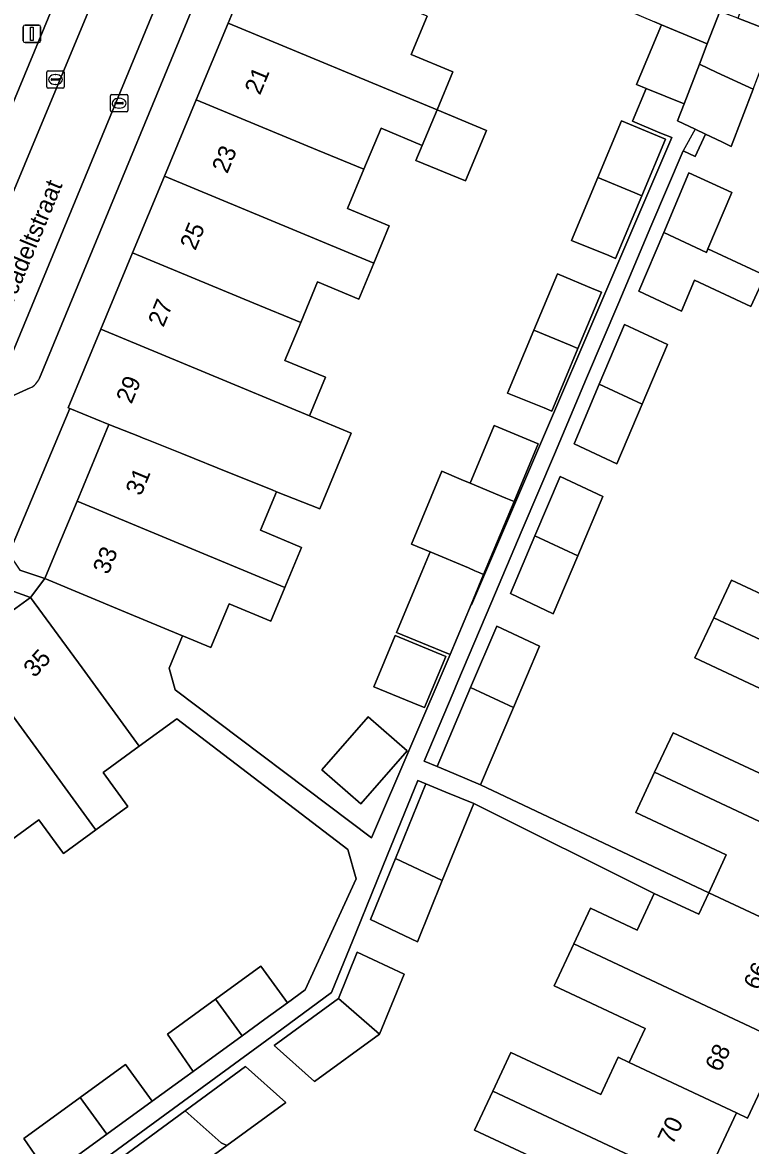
# Model space of a CAD drawing. Extents: x 159817 to 160765, y 380688 to 381638.
# Drawn here: x 160051.4 to 160093.1, y 381310.6 to 381374.9 of the extents above; entities that cross this region are included whole.
import ezdxf

# ---------------------------------------------------------------- set-up
doc = ezdxf.new("R2010")
doc.units = 0
for name, color, linetype in [('IMGEO_Erf', 7, 'Continuous'), ('IMGEO_Hek', 7, 'Continuous'), ('IMGEO_Kolk', 7, 'Continuous'), ('IMGEO_Lichtmast', 7, 'Continuous'), ('IMGEO_Openbare_ruimte_label', 7, 'Continuous'), ('IMGEO_Pand', 7, 'Continuous'), ('IMGEO_Pand_nummerreeks', 7, 'Continuous'), ('IMGEO_Parkeervlak_open', 7, 'Continuous'), ('IMGEO_Rijbaan_lokaal_open', 7, 'Continuous'), ('IMGEO_Voetpad_open', 7, 'Continuous')]:
    doc.layers.add(name, color=color, linetype=linetype)

msp = doc.modelspace()

# ---------------------------------------------------------------- linework, layer by layer
at = {"layer": 'IMGEO_Erf'}
for points in [[(160094.77, 381380.707), (160093.015, 381376.502), (160092.693, 381376.128), (160092.331, 381375.188), (160092.83, 381374.996), (160094.455, 381374.37)], [(160074.55, 381375.31), (160073.637, 381373.113), (160076.022, 381372.122), (160075.113, 381369.936), (160077.941, 381368.76), (160076.739, 381365.868), (160073.91, 381367.044), (160074.27, 381367.907), (160071.909, 381368.888), (160070.931, 381366.535), (160069.995, 381364.284), (160072.378, 381363.293), (160071.492, 381361.162), (160070.636, 381359.103), (160068.278, 381360.084), (160067.312, 381357.759), (160066.408, 381355.585), (160068.731, 381354.619), (160067.813, 381352.411), (160070.205, 381351.417), (160068.401, 381347.077), (160065.923, 381348.068), (160065.003, 381345.854), (160067.365, 381344.872), (160066.411, 381342.578), (160065.608, 381340.646), (160063.212, 381341.642), (160062.171, 381339.137), (160060.598, 381339.791), (160060.553, 381339.81), (160059.781, 381337.955), (160060.134, 381336.722), (160071.357, 381328.232), (160075.864, 381338.741), (160075.358, 381338.948), (160072.792, 381339.999), (160074.24, 381343.469), (160074.718, 381344.615), (160073.655, 381345.061), (160075.397, 381349.235), (160076.5, 381348.773), (160077.003, 381348.562), (160078.378, 381351.856), (160080.899, 381350.804), (160079.523, 381347.506), (160077.78, 381343.332), (160077.06, 381341.607), (160077.087, 381341.594), (160088.561, 381368.349), (160087.878, 381368.634), (160086.3, 381369.293), (160087.085, 381371.173), (160086.536, 381371.395), (160087.965, 381374.817), (160087.557, 381374.988)], [(160093.204, 381371.123), (160091.944, 381367.85), (160091.415, 381368.104), (160090.484, 381368.551), (160089.893, 381367.269), (160089.197, 381367.59), (160087.359, 381363.255), (160085.518, 381358.911), (160083.677, 381354.566), (160081.836, 381350.223), (160079.994, 381345.877), (160078.198, 381341.639), (160076.312, 381337.188), (160076.041, 381336.548), (160074.382, 381332.636), (160075.119, 381332.324), (160077.037, 381336.848), (160078.53, 381340.369), (160080.978, 381339.219), (160079.486, 381335.697), (160077.609, 381331.269), (160090.669, 381325.092), (160091.672, 381327.273), (160086.497, 381329.696), (160087.572, 381331.993), (160088.629, 381334.249), (160093.815, 381331.821)], [(160095.116, 381336.091), (160089.876, 381338.544), (160090.952, 381340.842), (160091.963, 381343.002), (160097.201, 381340.55)], [(160052.931, 381308.869), (160051.462, 381311.011), (160054.69, 381313.365), (160057.278, 381315.252), (160058.808, 381313.154), (160060.677, 381314.503), (160061.152, 381314.849), (160059.683, 381316.991), (160062.436, 381318.999), (160065.024, 381320.886), (160066.554, 381318.788), (160067.562, 381319.523), (160070.492, 381325.889), (160070.007, 381327.562), (160060.215, 381335.054), (160058.069, 381333.488), (160055.996, 381331.975), (160057.418, 381330.026), (160055.586, 381328.689), (160053.733, 381327.337), (160052.323, 381329.27), (160050.263, 381327.767)], [(160082.405, 381309.085), (160077.257, 381311.496), (160078.304, 381313.732), (160079.34, 381315.946), (160084.483, 381313.538), (160085.483, 381315.674), (160086.121, 381315.373), (160087.031, 381317.317), (160081.825, 381319.755), (160082.954, 381322.167), (160083.906, 381324.2), (160086.568, 381322.954), (160087.547, 381325.044), (160077.217, 381330.211), (160075.416, 381325.79), (160073.99, 381322.289), (160071.311, 381323.554), (160072.736, 381327.051), (160074.477, 381331.327), (160074.02, 381331.513), (160072.288, 381327.261), (160070.485, 381322.835), (160069.076, 381319.376), (160065.864, 381317.019), (160064.581, 381316.078), (160060.315, 381312.948), (160056.049, 381309.817)], [(160094.93, 381316.539), (160092.885, 381312.18), (160092.258, 381312.476), (160090.221, 381308.123)]]:
    msp.add_lwpolyline(points, dxfattribs=at)
for points in [[(160084.313, 381366.071), (160085.666, 381369.312), (160088.185, 381368.261), (160086.832, 381365.017), (160085.336, 381361.434), (160084.94, 381361.594), (160082.805, 381362.458)], [(160089.861, 381360.179), (160089.115, 381358.418), (160086.668, 381359.564), (160088.089, 381362.914), (160089.537, 381366.329), (160091.989, 381365.198), (160090.625, 381361.981), (160093.906, 381360.446), (160093.077, 381358.674)], [(160083.18, 381356.269), (160081.684, 381352.685), (160081.244, 381352.863), (160079.152, 381353.71), (160080.661, 381357.323), (160082.006, 381360.544), (160084.088, 381359.676), (160084.526, 381359.493)], [(160085.405, 381349.663), (160082.957, 381350.81), (160084.405, 381354.225), (160085.853, 381357.641), (160088.3, 381356.495), (160086.853, 381353.08)], [(160056.337, 381351.925), (160054.093, 381352.833), (160050.607, 381344.513), (160051.233, 381343.569), (160052.664, 381343.089), (160053.375, 381344.8), (160054.509, 381347.527)], [(160081.767, 381341.079), (160079.319, 381342.229), (160080.721, 381345.537), (160082.161, 381348.934), (160084.61, 381347.787), (160083.17, 381344.391)], [(160047.948, 381339.164), (160050.798, 381341.244), (160051.849, 381342.011), (160049.447, 381342.874), (160049.274, 381343.128), (160042.579, 381338.36), (160044.062, 381336.328)], [(160071.492, 381336.885), (160072.718, 381339.822), (160075.627, 381338.631), (160074.406, 381335.706), (160074.063, 381335.845)], [(160071.165, 381335.175), (160073.402, 381333.227), (160070.756, 381330.188), (160068.519, 381332.135)], [(160065.791, 381316.334), (160069.47, 381319.034), (160070.552, 381321.691), (160073.231, 381320.426), (160071.83, 381316.988), (160068.106, 381314.271)], [(160063.09, 381310.612), (160058.811, 381307.491), (160058.49, 381307.641), (160056.439, 381309.469), (160060.705, 381312.6), (160064.15, 381315.13), (160066.46, 381313.071)]]:
    msp.add_lwpolyline(points, close=True, dxfattribs=at)
at = {"layer": 'IMGEO_Hek'}
msp.add_lwpolyline([(160089.885, 381368.838), (160089.197, 381367.59)], dxfattribs=at)
at = {"layer": 'IMGEO_Kolk'}
for p, q in [((160052.847, 381372.179), (160053.699, 381372.179)), ((160052.772, 381371.253), (160052.772, 381372.105)), ((160053.031, 381371.673), (160053.031, 381371.685)), ((160053.469, 381371.636), (160053.071, 381371.636)), ((160053.074, 381371.722), (160053.472, 381371.722)), ((160053.26, 381371.959), (160053.285, 381371.959)), ((160053.515, 381371.685), (160053.515, 381371.673)), ((160053.773, 381372.105), (160053.773, 381371.253)), ((160053.699, 381371.179), (160052.847, 381371.179)), ((160053.283, 381371.399), (160053.258, 381371.399)), ((160056.415, 381369.896), (160056.415, 381370.748)), ((160056.49, 381370.822), (160057.342, 381370.822)), ((160056.674, 381370.316), (160056.674, 381370.328)), ((160057.112, 381370.279), (160056.714, 381370.279)), ((160056.717, 381370.365), (160057.115, 381370.365)), ((160056.903, 381370.602), (160056.928, 381370.602)), ((160057.158, 381370.328), (160057.158, 381370.316)), ((160057.416, 381370.748), (160057.416, 381369.896)), ((160057.342, 381369.822), (160056.49, 381369.822)), ((160056.926, 381370.042), (160056.901, 381370.042))]:
    msp.add_line(p, q, dxfattribs=at)
for points in [[(160052.847, 381372.179), (160053.699, 381372.179)], [(160052.772, 381371.253), (160052.772, 381372.105)], [(160053.773, 381372.105), (160053.773, 381371.253)], [(160053.699, 381371.179), (160052.847, 381371.179)], [(160056.415, 381369.896), (160056.415, 381370.748)], [(160056.49, 381370.822), (160057.342, 381370.822)], [(160057.416, 381370.748), (160057.416, 381369.896)], [(160057.342, 381369.822), (160056.49, 381369.822)]]:
    msp.add_lwpolyline(points, dxfattribs=at)
for centre, radius, start, end in [((160052.849, 381372.103), 0.0765, 91.55205, 178.44795), ((160052.849, 381372.103), 0.0765, 91.55205, 178.44795), ((160053.697, 381372.103), 0.0765, 1.55205, 88.44795), ((160053.697, 381372.103), 0.0765, 1.55205, 88.44795), ((160053.071, 381371.682), 0.0403, 85.87752, 175.75265), ((160053.068, 381371.672), 0.0366, 178.93798, 274.71019), ((160053.472, 381371.679), 0.043, 264.86636, 352.45326), ((160053.476, 381371.684), 0.0386, 1.73085, 96.63898), ((160052.849, 381371.255), 0.0765, 181.55205, 268.44795), ((160052.849, 381371.255), 0.0765, 181.55205, 268.44795), ((160053.697, 381371.255), 0.0765, 271.55205, 358.44795), ((160053.697, 381371.255), 0.0765, 271.55205, 358.44795), ((160056.492, 381370.746), 0.0765, 91.55205, 178.44795), ((160056.492, 381370.746), 0.0765, 91.55205, 178.44795), ((160056.714, 381370.325), 0.0403, 85.87752, 175.75265), ((160056.711, 381370.315), 0.0366, 178.93798, 274.71019), ((160057.115, 381370.322), 0.043, 264.86636, 352.45326), ((160057.119, 381370.327), 0.0386, 1.73085, 96.63898), ((160057.34, 381370.746), 0.0765, 1.55205, 88.44795), ((160057.34, 381370.746), 0.0765, 1.55205, 88.44795), ((160056.492, 381369.898), 0.0765, 181.55205, 268.44795), ((160056.492, 381369.898), 0.0765, 181.55205, 268.44795), ((160057.34, 381369.898), 0.0765, 271.55205, 358.44795), ((160057.34, 381369.898), 0.0765, 271.55205, 358.44795)]:
    msp.add_arc(centre, radius, start, end, dxfattribs=at)
for centre, major_axis, ratio, start_param, end_param in [((160053.259, 381371.679), (-0.387, 0.002), 0.722429, 4.712389, 7.853982), ((160053.284, 381371.679), (-0.39, 0.002), 0.717154, 1.570796, 4.712389), ((160056.902, 381370.322), (-0.387, 0.002), 0.722429, 4.712389, 7.853982), ((160056.927, 381370.322), (-0.39, 0.002), 0.717154, 1.570796, 4.712389)]:
    msp.add_ellipse(centre, major_axis=major_axis, ratio=ratio, start_param=start_param, end_param=end_param, dxfattribs=at)
at = {"layer": 'IMGEO_Lichtmast'}
for p, q in [((160051.431, 381373.896), (160051.431, 381374.696)), ((160051.431, 381374.696), (160051.431, 381373.896)), ((160051.531, 381374.796), (160052.321, 381374.796)), ((160052.321, 381374.796), (160051.531, 381374.796)), ((160052.421, 381374.696), (160052.421, 381373.896)), ((160052.421, 381373.896), (160052.421, 381374.696)), ((160052.321, 381373.796), (160051.531, 381373.796)), ((160051.531, 381373.796), (160052.321, 381373.796))]:
    msp.add_line(p, q, dxfattribs=at)
msp.add_lwpolyline([(160051.851, 381374.671), (160052.001, 381374.671), (160052.001, 381373.921), (160051.851, 381373.921), (160051.851, 381374.671)], dxfattribs=at)
for centre, start, end in [((160051.531, 381374.696), 90, 180), ((160051.531, 381374.696), 90, 180), ((160052.321, 381374.696), 0, 90), ((160052.321, 381374.696), 360, 90), ((160051.531, 381373.896), 180, 270), ((160051.531, 381373.896), 180, 270), ((160052.321, 381373.896), 270, 0), ((160052.321, 381373.896), 270, 0)]:
    msp.add_arc(centre, 0.1, start, end, dxfattribs=at)
at = {"layer": 'IMGEO_Pand'}
for points in [[(160092.229, 381377.996), (160092.237, 381378.016), (160087.669, 381379.922), (160087.641, 381379.855), (160086.351, 381376.766), (160083.538, 381377.944), (160083.085, 381376.861), (160085.899, 381375.682), (160087.557, 381374.988), (160087.965, 381374.817), (160090.115, 381373.917), (160090.582, 381373.722), (160091.3, 381375.585), (160092.111, 381377.687)], [(160074.55, 381375.31), (160071.885, 381376.418), (160064.978, 381379.288), (160063.157, 381374.906), (160075.113, 381369.936), (160076.022, 381372.122), (160073.637, 381373.113)], [(160092.331, 381375.188), (160091.3, 381375.585), (160090.582, 381373.722), (160090.134, 381372.56), (160091.137, 381372.091), (160093.204, 381371.123), (160094.455, 381374.37), (160092.83, 381374.996)], [(160061.335, 381370.524), (160068.27, 381367.641), (160070.931, 381366.535), (160071.909, 381368.888), (160074.27, 381367.907), (160075.113, 381369.936), (160063.157, 381374.906)], [(160090.582, 381373.722), (160090.115, 381373.917), (160087.965, 381374.817), (160086.536, 381371.395), (160087.085, 381371.173), (160089.261, 381370.291), (160090.134, 381372.56)], [(160093.204, 381371.123), (160091.137, 381372.091), (160090.134, 381372.56), (160089.261, 381370.291), (160088.886, 381369.317), (160089.885, 381368.838), (160090.484, 381368.551), (160091.415, 381368.104), (160091.944, 381367.85)], [(160061.335, 381370.524), (160059.513, 381366.141), (160071.492, 381361.162), (160072.378, 381363.293), (160069.995, 381364.284), (160070.931, 381366.535), (160068.27, 381367.641)], [(160075.113, 381369.936), (160074.27, 381367.907), (160073.91, 381367.044), (160076.739, 381365.868), (160077.941, 381368.76)], [(160084.313, 381366.071), (160086.438, 381365.182), (160086.832, 381365.017), (160088.185, 381368.261), (160085.666, 381369.312)], [(160091.989, 381365.198), (160089.537, 381366.329), (160088.089, 381362.914), (160090.535, 381361.769), (160090.625, 381361.981)], [(160071.492, 381361.162), (160059.513, 381366.141), (160057.691, 381361.758), (160064.631, 381358.873), (160067.312, 381357.759), (160068.278, 381360.084), (160070.636, 381359.103)], [(160086.832, 381365.017), (160086.438, 381365.182), (160084.313, 381366.071), (160082.805, 381362.458), (160084.94, 381361.594), (160085.336, 381361.434)], [(160090.625, 381361.981), (160090.535, 381361.769), (160088.089, 381362.914), (160086.668, 381359.564), (160089.115, 381358.418), (160089.861, 381360.179), (160093.077, 381358.674), (160093.906, 381360.446)], [(160055.87, 381357.375), (160067.813, 381352.411), (160068.731, 381354.619), (160066.408, 381355.585), (160067.312, 381357.759), (160064.631, 381358.873), (160057.691, 381361.758)], [(160080.661, 381357.323), (160082.742, 381356.452), (160083.18, 381356.269), (160084.526, 381359.493), (160084.088, 381359.676), (160082.006, 381360.544)], [(160067.813, 381352.411), (160055.87, 381357.375), (160053.998, 381352.872), (160054.093, 381352.833), (160056.337, 381351.925), (160058.074, 381351.223), (160058.285, 381351.141), (160058.5, 381351.057), (160060.507, 381350.249), (160063.232, 381349.152), (160065.677, 381348.167), (160065.923, 381348.068), (160068.401, 381347.077), (160070.205, 381351.417)], [(160083.18, 381356.269), (160082.742, 381356.452), (160080.661, 381357.323), (160079.152, 381353.71), (160081.244, 381352.863), (160081.684, 381352.685)], [(160088.3, 381356.495), (160085.853, 381357.641), (160084.405, 381354.225), (160086.853, 381353.08)], [(160086.853, 381353.08), (160084.405, 381354.225), (160082.957, 381350.81), (160085.405, 381349.663)], [(160065.923, 381348.068), (160065.677, 381348.167), (160063.232, 381349.152), (160060.507, 381350.249), (160058.5, 381351.057), (160058.285, 381351.141), (160058.074, 381351.223), (160056.337, 381351.925), (160054.509, 381347.527), (160066.411, 381342.578), (160067.365, 381344.872), (160065.003, 381345.854)], [(160077.003, 381348.562), (160079.058, 381347.701), (160079.523, 381347.506), (160080.899, 381350.804), (160078.378, 381351.856)], [(160079.523, 381347.506), (160079.058, 381347.701), (160077.003, 381348.562), (160076.5, 381348.773), (160075.397, 381349.235), (160073.655, 381345.061), (160074.718, 381344.615), (160076.907, 381343.698), (160077.276, 381343.543), (160077.572, 381343.419), (160077.78, 381343.332)], [(160084.61, 381347.787), (160082.161, 381348.934), (160080.721, 381345.537), (160083.17, 381344.391)], [(160066.411, 381342.578), (160054.509, 381347.527), (160053.375, 381344.8), (160052.664, 381343.089), (160057.281, 381341.17), (160060.553, 381339.81), (160060.598, 381339.791), (160062.171, 381339.137), (160063.212, 381341.642), (160065.608, 381340.646)], [(160083.17, 381344.391), (160080.721, 381345.537), (160079.319, 381342.229), (160081.767, 381341.079)], [(160077.06, 381341.607), (160077.78, 381343.332), (160077.572, 381343.419), (160077.276, 381343.543), (160076.907, 381343.698), (160074.718, 381344.615), (160074.24, 381343.469), (160072.792, 381339.999), (160075.358, 381338.948), (160075.864, 381338.741)], [(160098.19, 381342.662), (160097.201, 381340.55), (160091.963, 381343.002), (160090.952, 381340.842), (160103.018, 381335.194), (160105.018, 381339.466)], [(160055.586, 381328.689), (160057.418, 381330.026), (160055.996, 381331.975), (160058.069, 381333.488), (160054.796, 381337.972), (160051.849, 381342.011), (160050.798, 381341.244), (160047.948, 381339.164), (160055.512, 381328.791)], [(160101.593, 381330.742), (160101.647, 381330.857), (160101.106, 381331.11), (160103.018, 381335.194), (160090.952, 381340.842), (160089.876, 381338.544), (160095.116, 381336.091), (160094.231, 381334.201)], [(160080.978, 381339.219), (160078.53, 381340.369), (160077.037, 381336.848), (160079.486, 381335.697)], [(160072.718, 381339.822), (160071.492, 381336.885), (160074.063, 381335.845), (160074.406, 381335.706), (160075.627, 381338.631)], [(160047.948, 381339.164), (160044.062, 381336.328), (160045.249, 381334.68), (160048.437, 381330.285), (160048.724, 381329.89), (160050.169, 381327.896), (160050.263, 381327.767), (160052.323, 381329.27), (160053.733, 381327.337), (160055.586, 381328.689), (160055.512, 381328.791)], [(160079.486, 381335.697), (160077.037, 381336.848), (160075.119, 381332.324), (160076.068, 381331.922), (160077.609, 381331.269)], [(160068.519, 381332.135), (160070.756, 381330.188), (160073.402, 381333.227), (160071.165, 381335.175)], [(160101.593, 381330.742), (160094.231, 381334.201), (160094.08, 381333.878), (160094.652, 381333.61), (160093.815, 381331.821), (160088.629, 381334.249), (160087.572, 381331.993), (160099.542, 381326.37)], [(160090.669, 381325.092), (160097.45, 381321.91), (160099.542, 381326.37), (160087.572, 381331.993), (160086.497, 381329.696), (160091.672, 381327.273)], [(160077.217, 381330.211), (160075.619, 381330.862), (160074.477, 381331.327), (160072.736, 381327.051), (160075.416, 381325.79)], [(160075.416, 381325.79), (160072.736, 381327.051), (160071.311, 381323.554), (160073.99, 381322.289)], [(160090.669, 381325.092), (160090.104, 381323.862), (160087.547, 381325.044), (160086.568, 381322.954), (160083.906, 381324.2), (160082.954, 381322.167), (160094.93, 381316.539), (160096.893, 381320.724), (160097.45, 381321.91)], [(160082.954, 381322.167), (160081.825, 381319.755), (160087.031, 381317.317), (160086.121, 381315.373), (160092.258, 381312.476), (160092.885, 381312.18), (160094.93, 381316.539)], [(160073.231, 381320.426), (160070.552, 381321.691), (160069.47, 381319.034), (160071.83, 381316.988)], [(160066.554, 381318.788), (160065.024, 381320.886), (160062.436, 381318.999), (160063.964, 381316.899), (160065.259, 381317.844)], [(160063.964, 381316.899), (160062.436, 381318.999), (160059.683, 381316.991), (160061.152, 381314.849)], [(160071.83, 381316.988), (160069.47, 381319.034), (160065.791, 381316.334), (160068.106, 381314.271)], [(160086.121, 381315.373), (160085.483, 381315.674), (160084.483, 381313.538), (160079.34, 381315.946), (160078.304, 381313.732), (160090.221, 381308.123), (160092.258, 381312.476)], [(160056.218, 381311.266), (160058.808, 381313.154), (160057.278, 381315.252), (160054.69, 381313.365)], [(160066.46, 381313.071), (160064.15, 381315.13), (160060.705, 381312.6), (160062.765, 381310.764), (160063.09, 381310.612)], [(160081.462, 381307.071), (160088.236, 381303.883), (160090.221, 381308.123), (160078.304, 381313.732), (160077.257, 381311.496), (160082.405, 381309.085)], [(160056.218, 381311.266), (160054.69, 381313.365), (160051.462, 381311.011), (160052.931, 381308.869)], [(160063.09, 381310.612), (160062.765, 381310.764), (160060.705, 381312.6), (160056.439, 381309.469), (160058.49, 381307.641), (160058.811, 381307.491)]]:
    msp.add_lwpolyline(points, close=True, dxfattribs=at)
at = {"layer": 'IMGEO_Parkeervlak_open'}
for points in [[(160058.135, 381384.019), (160056.734, 381384.568), (160045.408, 381357.267)], [(160046.049, 381353.712), (160058.74, 381384.186)], [(160061.916, 381382.928), (160049.223, 381352.25)], [(160052.353, 381354.57), (160063.606, 381381.776), (160062.221, 381382.345)], [(160050.324, 381353.327), (160051.83, 381354.015)]]:
    msp.add_lwpolyline(points, dxfattribs=at)
msp.add_arc((160051.427, 381354.919), 0.99, 294.0408, 339.3598, dxfattribs=at)
at = {"layer": 'IMGEO_Rijbaan_lokaal_open'}
msp.add_lwpolyline([(160077.626, 381420.841), (160078.049, 381421.832), (160078.915, 381423.919), (160075.79, 381425.372), (160074.503, 381422.274), (160074.066, 381421.231), (160059.378, 381385.649), (160058.74, 381384.186), (160046.049, 381353.712), (160045.961, 381353.423), (160049.167, 381352.154), (160049.223, 381352.25), (160061.916, 381382.928), (160063.095, 381385.76), (160063.195, 381385.942)], close=True, dxfattribs=at)
at = {"layer": 'IMGEO_Voetpad_open'}
for points in [[(160045.408, 381357.267), (160056.734, 381384.568), (160058.135, 381384.019)], [(160062.221, 381382.345), (160063.606, 381381.776), (160052.353, 381354.57)], [(160050.607, 381344.513), (160054.093, 381352.833), (160053.998, 381352.872), (160055.87, 381357.375), (160057.691, 381361.758), (160059.513, 381366.141), (160061.335, 381370.524), (160063.157, 381374.906), (160064.978, 381379.288)], [(160056.049, 381309.817), (160060.315, 381312.948), (160064.581, 381316.078), (160065.864, 381317.019), (160069.076, 381319.376), (160070.485, 381322.835), (160072.288, 381327.261), (160074.02, 381331.513), (160074.477, 381331.327), (160075.619, 381330.862), (160077.217, 381330.211), (160087.547, 381325.044), (160090.104, 381323.862), (160090.669, 381325.092), (160077.609, 381331.269), (160076.068, 381331.922), (160075.119, 381332.324), (160074.382, 381332.636), (160076.041, 381336.548), (160076.312, 381337.188), (160078.198, 381341.639), (160079.994, 381345.877), (160081.836, 381350.223), (160083.677, 381354.566), (160085.518, 381358.911), (160087.359, 381363.255), (160089.197, 381367.59), (160089.893, 381367.269), (160090.484, 381368.551), (160089.885, 381368.838), (160088.886, 381369.317), (160089.261, 381370.291), (160087.085, 381371.173), (160086.3, 381369.293), (160087.878, 381368.634), (160088.561, 381368.349), (160077.087, 381341.594), (160077.06, 381341.607), (160075.864, 381338.741), (160071.357, 381328.232), (160060.134, 381336.722), (160059.781, 381337.955), (160060.553, 381339.81), (160057.281, 381341.17), (160052.664, 381343.089), (160051.849, 381342.011), (160054.796, 381337.972), (160058.069, 381333.488), (160060.215, 381335.054), (160070.007, 381327.562), (160070.492, 381325.889), (160067.562, 381319.523), (160066.554, 381318.788), (160065.259, 381317.844), (160063.964, 381316.899), (160061.152, 381314.849), (160060.677, 381314.503), (160058.808, 381313.154), (160056.218, 381311.266), (160052.931, 381308.869)], [(160051.83, 381354.015), (160050.324, 381353.327)], [(160049.447, 381342.874), (160051.849, 381342.011), (160052.664, 381343.089), (160051.233, 381343.569)]]:
    msp.add_lwpolyline(points, dxfattribs=at)
msp.add_arc((160051.427, 381354.919), 0.99, 294.0408, 339.3598, dxfattribs=at)

# ---------------------------------------------------------------- texts
at = {"layer": 'IMGEO_Openbare_ruimte_label'}
msp.add_text('Arcadeltstraat', height=1, rotation=67.411, dxfattribs=at).set_placement((160050.522, 381358.039))
at = {"layer": 'IMGEO_Pand_nummerreeks'}
for s, rotation, p in [('21', 67.42881, (160064.98, 381370.746)), ('23', 67.42881, (160063.108, 381366.244)), ('25', 67.42881, (160061.279, 381361.845)), ('27', 67.42881, (160059.451, 381357.447)), ('29', 67.4314, (160057.623, 381353.05)), ('31', 67.42567, (160058.167, 381347.782)), ('33', 67.42567, (160056.291, 381343.271)), ('35', 48.00372, (160052.083, 381337.37)), ('66', 64.86455, (160093.515, 381319.457)), ('68', 64.86455, (160091.317, 381314.769)), ('70', 64.91612, (160088.602, 381310.607))]:
    msp.add_text(s, height=1, rotation=rotation, dxfattribs=at).set_placement(p)

doc.saveas('drawing.dxf')
